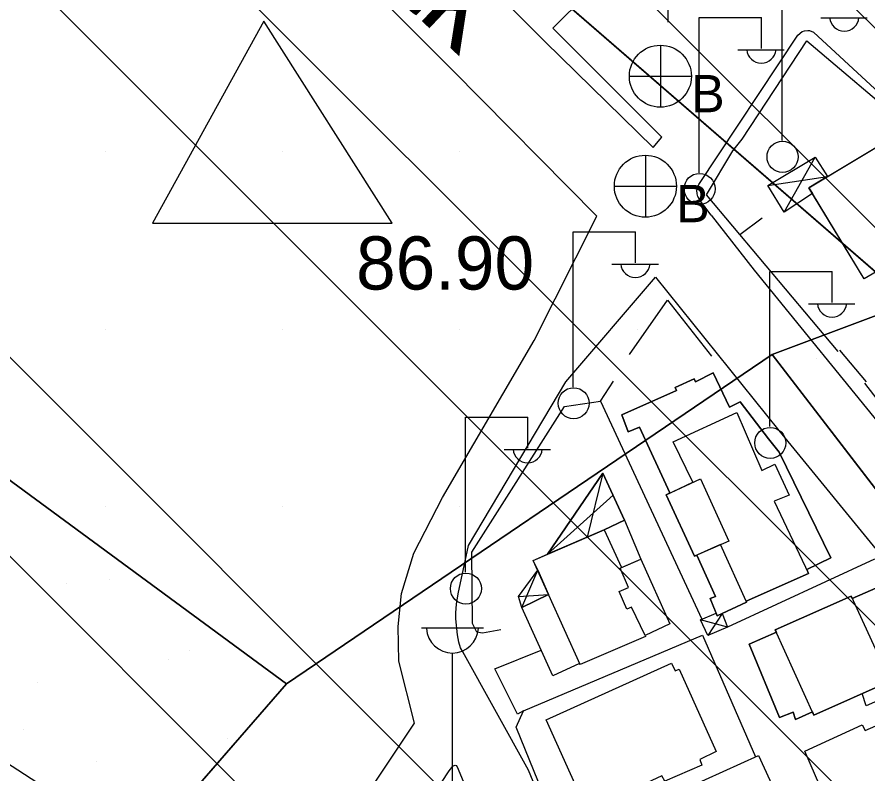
# Model space of a CAD drawing. Extents: x 417995 to 421451, y 4454518 to 4458015.
# Drawn here: x 420953.4 to 421049.4, y 4457208.7 to 4457294.1 of the extents above; entities that cross this region are included whole.
import ezdxf

# ---------------------------------------------------------------- set-up
doc = ezdxf.new("R2010")
doc.units = 0
for name, color, linetype in [('ADA', 7, 'Continuous'), ('B_Betonzemin', 7, 'Continuous'), ('B_Kapi', 7, 'Continuous'), ('B_Mesken', 7, 'Continuous'), ('B_Sundurma', 7, 'Continuous'), ('B_Teras', 7, 'Continuous'), ('Default', 7, 'Continuous'), ('LJ_SEMBOL', 7, 'Continuous'), ('PL_AYA_PARK_DINLENME', 7, 'Continuous'), ('PL_KON_MEV_250', 7, 'Continuous'), ('PL_SAY_ILKOGRETIM', 7, 'Continuous'), ('S_Cad_Sok_Lambasi', 7, 'Continuous'), ('S_Elektrik_Diregi', 7, 'Continuous'), ('S_Otopark', 7, 'Continuous'), ('S_Rogar_Kapagi_Buski', 7, 'Continuous'), ('Sinir_Duvar_tek_tarafa_ait', 7, 'Continuous'), ('Sinir_Tel_bir_taraf', 7, 'Continuous'), ('SN_TR_SIVILASMA', 7, 'Continuous'), ('TR_ILKEGITIM', 7, 'Continuous'), ('TR_ORTAYOGUNKONUT', 7, 'Continuous'), ('TR_PARKALANI', 7, 'Continuous'), ('Y_Cadde_Yol', 7, 'Continuous'), ('Y_Kot_Noktasi', 7, 'Continuous'), ('Yol_Sose', 7, 'Continuous')]:
    doc.layers.add(name, color=color, linetype=linetype)

# ---------------------------------------------------------------- blocks, each defined once
blk = doc.blocks.new('POINT_DISPLAY')
at = {"layer": 'Default'}
blk.add_line((0, 0), (0, 0), dxfattribs=at)

msp = doc.modelspace()

# ---------------------------------------------------------------- linework, layer by layer
at = {"layer": 'ADA'}
for p, q in [((421054.237, 4457261.892), (420966.211, 4457338.182)), ((420903.381, 4457278.009), (420983.816, 4457218.857)), ((421054.237, 4457261.892), (421038.588, 4457256.024)), ((420983.816, 4457218.857), (421038.588, 4457256.024)), ((421038.588, 4457256.024), (421058.15, 4457230.594)), ((420944.693, 4457173.866), (420983.816, 4457218.857))]:
    msp.add_line(p, q, dxfattribs=at)
at = {"layer": 'B_Betonzemin'}
msp.add_lwpolyline([(421037.303, 4457296.053), (421038.57, 4457297.869), (421038.78, 4457298.363), (421038.834, 4457298.754), (421038.773, 4457298.907), (421029.991, 4457307.858), (421029.629, 4457308.128), (421029.26, 4457308.138), (421013.853, 4457292.834), (421026.152, 4457280.538)], dxfattribs=at)
at = {"layer": 'B_Kapi'}
for points in [[(421034.168, 4457278.999), (421035.223, 4457280.295)], [(421049.241, 4457252.929), (421046.244, 4457256.517)]]:
    msp.add_lwpolyline(points, dxfattribs=at)
at = {"layer": 'B_Mesken'}
for points in [[(421054.064, 4457281.621), (421059.79, 4457272.252), (421054.717, 4457269.286), (421055.364, 4457268.251), (421048.97, 4457264.549), (421042.748, 4457274.804)], [(421059.411, 4457272.872), (421059.79, 4457272.252), (421054.717, 4457269.286), (421055.364, 4457268.251), (421053.937, 4457267.425), (421048.97, 4457264.549), (421043.139, 4457274.16), (421042.748, 4457274.804), (421044.86, 4457276.076), (421054.064, 4457281.621)], [(421042.505, 4457231.747), (421045.209, 4457233.087), (421039.39, 4457245.003), (421038.207, 4457246.51), (421038.207, 4457246.51), (421034.976, 4457250.675), (421033.784, 4457250.075), (421031.956, 4457253.926), (421029.946, 4457252.924), (421029.804, 4457253.253), (421027.652, 4457252.285), (421027.805, 4457251.95), (421021.653, 4457249.211), (421022.363, 4457247.277), (421023.657, 4457247.794), (421027.055, 4457240.387), (421026.636, 4457240.193), (421029.83, 4457233.264), (421030.107, 4457233.385), (421032.208, 4457228.713), (421031.626, 4457228.476), (421032.401, 4457226.53), (421035.722, 4457228.087), (421035.678, 4457228.193), (421042.709, 4457231.319)], [(421042.505, 4457231.747), (421042.709, 4457231.319), (421035.678, 4457228.193), (421035.722, 4457228.087), (421032.954, 4457226.79), (421032.401, 4457226.53), (421032.277, 4457226.842), (421031.626, 4457228.476), (421032.208, 4457228.713), (421030.107, 4457233.385), (421029.83, 4457233.264), (421026.636, 4457240.193), (421027.055, 4457240.387), (421023.657, 4457247.794), (421022.363, 4457247.277), (421021.653, 4457249.211), (421027.806, 4457251.95), (421027.652, 4457252.285), (421029.804, 4457253.253), (421029.946, 4457252.924), (421031.956, 4457253.926), (421033.784, 4457250.075), (421034.976, 4457250.675), (421038.207, 4457246.51), (421039.39, 4457245.003), (421045.209, 4457233.087)], [(421016.887, 4457221.161), (421013.878, 4457219.766), (421010.353, 4457227.471), (421013.387, 4457228.948), (421011.661, 4457232.787), (421019.653, 4457236.237), (421021.955, 4457237.305), (421023.799, 4457232.92), (421027.075, 4457225.615), (421024.267, 4457224.317), (421024.325, 4457224.197), (421016.951, 4457221.021)], [(421016.888, 4457221.161), (421013.878, 4457219.766), (421010.353, 4457227.471), (421013.387, 4457228.948), (421012.153, 4457231.691), (421011.661, 4457232.787), (421013.26, 4457233.478), (421019.653, 4457236.237), (421021.955, 4457237.305), (421023.8, 4457232.92), (421027.075, 4457225.615), (421024.267, 4457224.317), (421024.325, 4457224.197), (421016.951, 4457221.021)], [(421051.266, 4457220.53), (421054.368, 4457221.908), (421051.175, 4457230.033), (421047.624, 4457228.482), (421047.507, 4457228.738), (421038.958, 4457224.967), (421039.082, 4457224.693), (421035.991, 4457223.331), (421039.421, 4457215.061), (421040.954, 4457215.672), (421041.242, 4457214.819), (421043.151, 4457215.7), (421043.319, 4457215.327), (421051.902, 4457219.142)], [(421051.266, 4457220.53), (421051.902, 4457219.142), (421043.32, 4457215.327), (421043.151, 4457215.7), (421041.242, 4457214.819), (421040.954, 4457215.672), (421039.421, 4457215.061), (421035.991, 4457223.331), (421039.082, 4457224.693), (421038.958, 4457224.967), (421047.507, 4457228.738), (421047.624, 4457228.482), (421051.175, 4457230.033), (421054.368, 4457221.908)], [(421017.883, 4457206.381), (421017.074, 4457206.025), (421013.124, 4457214.8), (421027.263, 4457221.204), (421027.67, 4457220.319), (421028.097, 4457220.502), (421032.281, 4457211.224), (421030.431, 4457210.334), (421030.662, 4457209.691), (421026.497, 4457207.858), (421026.158, 4457208.483), (421023.402, 4457207.217), (421023.645, 4457206.617), (421018.746, 4457204.404)], [(421017.883, 4457206.381), (421017.074, 4457206.025), (421013.125, 4457214.8), (421027.263, 4457221.204), (421027.671, 4457220.319), (421028.097, 4457220.502), (421032.281, 4457211.224), (421030.431, 4457210.334), (421030.662, 4457209.691), (421026.497, 4457207.858), (421026.158, 4457208.483), (421023.402, 4457207.217), (421023.645, 4457206.617), (421018.746, 4457204.404)], [(421057.406, 4457217.241), (421061.793, 4457208.055), (421052.185, 4457203.637), (421051.675, 4457204.558), (421046.27, 4457202.047), (421042.287, 4457211.255), (421048.76, 4457214.23), (421049.094, 4457213.584)], [(421060.388, 4457207.409), (421052.185, 4457203.637), (421051.675, 4457204.558), (421047.645, 4457202.686), (421046.27, 4457202.047), (421042.287, 4457211.255), (421048.76, 4457214.23), (421049.094, 4457213.584), (421057.406, 4457217.241), (421061.793, 4457208.055)]]:
    msp.add_lwpolyline(points, close=True, dxfattribs=at)
at = {"layer": 'B_Sundurma'}
for p, q in [((421039.969, 4457272.066), (421043.448, 4457278.279)), ((421038.123, 4457275.093), (421044.86, 4457276.076)), ((421019.517, 4457242.631), (421017.751, 4457235.416)), ((421013.26, 4457233.478), (421020.661, 4457240.133)), ((421010.353, 4457227.471), (421012.154, 4457231.691)), ((421010.005, 4457228.696), (421013.387, 4457228.948)), ((421033.573, 4457225.25), (421030.52, 4457226.09)), ((421032.954, 4457226.789), (421031.343, 4457224.291))]:
    msp.add_line(p, q, dxfattribs=at)
for points in [[(421043.139, 4457274.161), (421039.969, 4457272.066), (421038.123, 4457275.093), (421043.448, 4457278.279), (421044.86, 4457276.076), (421042.748, 4457274.804)], [(421043.139, 4457274.16), (421039.969, 4457272.066), (421038.123, 4457275.093), (421043.448, 4457278.279), (421044.86, 4457276.076), (421042.748, 4457274.804)], [(421021.955, 4457237.305), (421019.517, 4457242.631), (421013.26, 4457233.478), (421019.653, 4457236.237)], [(421021.955, 4457237.305), (421019.653, 4457236.237), (421013.26, 4457233.478), (421019.518, 4457242.631)], [(421010.353, 4457227.471), (421010.005, 4457228.696), (421012.154, 4457231.691), (421013.387, 4457228.948)], [(421010.353, 4457227.471), (421010.006, 4457228.696), (421012.153, 4457231.691), (421013.387, 4457228.948)], [(421032.954, 4457226.789), (421033.573, 4457225.25), (421031.343, 4457224.291), (421030.52, 4457226.09), (421032.276, 4457226.842), (421032.401, 4457226.53)], [(421032.954, 4457226.79), (421033.573, 4457225.25), (421031.343, 4457224.291), (421030.52, 4457226.09), (421032.277, 4457226.842), (421032.401, 4457226.53)]]:
    msp.add_lwpolyline(points, close=True, dxfattribs=at)
at = {"layer": 'B_Teras'}
for points in [[(421029.672, 4457241.605), (421027.453, 4457246.174), (421034.635, 4457249.483), (421037.452, 4457242.941), (421038.905, 4457243.65), (421040.517, 4457240.134), (421038.83, 4457239.449), (421042.709, 4457231.319), (421035.678, 4457228.193), (421032.792, 4457234.559), (421029.83, 4457233.264), (421026.636, 4457240.193)], [(421033.704, 4457234.958), (421029.83, 4457233.264), (421026.636, 4457240.193), (421030.523, 4457242.001)], [(421024.267, 4457224.317), (421024.325, 4457224.197), (421016.951, 4457221.021), (421011.661, 4457232.787), (421019.653, 4457236.237), (421021.609, 4457231.977), (421023.799, 4457232.92), (421027.075, 4457225.615)], [(421023.799, 4457232.92), (421027.075, 4457225.615), (421024.267, 4457224.317), (421022.718, 4457227.49), (421022.215, 4457227.285), (421021.329, 4457229.28), (421022.412, 4457229.727), (421021.464, 4457231.914)], [(421051.902, 4457219.142), (421043.319, 4457215.327), (421038.958, 4457224.967), (421047.507, 4457228.738)]]:
    msp.add_lwpolyline(points, close=True, dxfattribs=at)
at = {"layer": 'LJ_SEMBOL'}
for p, q in [((420981.263, 4457293.63), (420968.722, 4457270.818)), ((420995.74, 4457270.818), (420981.263, 4457293.63)), ((420968.722, 4457270.818), (420995.74, 4457270.818))]:
    msp.add_line(p, q, dxfattribs=at)
at = {"layer": 'PL_AYA_PARK_DINLENME'}
for points in [[(421054.237, 4457261.892), (421147.415, 4457351.018), (421196.158, 4457333.585), (421058.15, 4457230.594), (421038.588, 4457256.024)], [(420903.381, 4457278.009), (420983.816, 4457218.857), (420944.693, 4457173.866), (420872.316, 4457230.594)]]:
    msp.add_lwpolyline(points, close=True, dxfattribs=at)
at = {"layer": 'PL_KON_MEV_250'}
msp.add_lwpolyline([(420889.99, 4457087.266), (421072.135, 4457194.358), (421055.364, 4457228.469), (421058.15, 4457230.594), (421038.588, 4457256.024), (420983.816, 4457218.857), (420944.693, 4457173.866), (420931.403, 4457184.282), (420872.316, 4457230.594), (420903.381, 4457278.009), (420946.649, 4457344.05), (420907.527, 4457385.129), (421002.059, 4457448.836)], dxfattribs=at)
msp.add_lwpolyline([(421029.707, 4457415.284), (421036.705, 4457408.625), (421043.988, 4457402.279), (421051.543, 4457396.259), (421059.354, 4457390.577), (421067.408, 4457385.243), (421075.688, 4457380.267), (421084.178, 4457375.66), (421092.863, 4457371.43), (421101.724, 4457367.585), (421110.746, 4457364.133), (421147.415, 4457351.018), (421054.237, 4457261.892), (420966.211, 4457338.182)], close=True, dxfattribs=at)
at = {"layer": 'PL_SAY_ILKOGRETIM'}
msp.add_lwpolyline([(420983.816, 4457218.857), (420903.381, 4457278.009), (420946.649, 4457344.05), (420966.211, 4457338.182), (421054.237, 4457261.892), (421038.588, 4457256.024)], close=True, dxfattribs=at)
at = {"layer": 'S_Cad_Sok_Lambasi'}
for p, q in [((420999.039, 4457225.159), (421006.039, 4457225.159)), ((421002.539, 4457207.658), (421002.539, 4457222.334))]:
    msp.add_line(p, q, dxfattribs=at)
msp.add_arc((421002.539, 4457225.263), 2.929, 183.298, 356.90719, dxfattribs=at)
at = {"layer": 'S_Elektrik_Diregi'}
for p, q in [((421039.735, 4457280.144), (421039.735, 4457297.644)), ((421030.385, 4457276.523), (421030.385, 4457294.023)), ((421030.385, 4457294.023), (421037.385, 4457294.023)), ((421037.385, 4457290.523), (421037.385, 4457294.023)), ((421044.075, 4457294.004), (421049.325, 4457294.004)), ((421034.725, 4457290.383), (421039.975, 4457290.383)), ((421016.174, 4457252.343), (421016.174, 4457269.843)), ((421016.174, 4457269.843), (421023.174, 4457269.843)), ((421023.174, 4457266.343), (421023.174, 4457269.843)), ((421020.514, 4457266.203), (421025.764, 4457266.203)), ((421038.354, 4457247.875), (421038.354, 4457265.375)), ((421038.354, 4457265.375), (421045.354, 4457265.375)), ((421045.354, 4457261.875), (421045.354, 4457265.375)), ((421042.694, 4457261.735), (421047.944, 4457261.735)), ((421004.025, 4457231.44), (421004.025, 4457248.94)), ((421004.025, 4457248.94), (421011.025, 4457248.94)), ((421011.025, 4457245.44), (421011.025, 4457248.94)), ((421008.365, 4457245.3), (421013.615, 4457245.3))]:
    msp.add_line(p, q, dxfattribs=at)
for centre in [(421039.771, 4457278.309), (421030.421, 4457274.687), (421016.21, 4457250.507), (421038.39, 4457246.039), (421004.061, 4457229.605)]:
    msp.add_circle(centre, 1.75, dxfattribs=at)
for centre in [(421046.735, 4457294.157), (421037.386, 4457290.536), (421023.175, 4457266.356), (421045.355, 4457261.888), (421011.025, 4457245.453)]:
    msp.add_arc(centre, 1.658, 184.83843, 355.14641, dxfattribs=at)
at = {"layer": 'S_Otopark'}
msp.add_lwpolyline([(421026.88, 4457293.494), (421026.88, 4457303.994)], dxfattribs=at)
at = {"layer": 'S_Rogar_Kapagi_Buski'}
for p, q in [((421025.993, 4457290.903), (421025.993, 4457283.903)), ((421022.493, 4457287.403), (421029.493, 4457287.403)), ((421024.302, 4457278.495), (421024.302, 4457271.495)), ((421020.802, 4457274.995), (421027.802, 4457274.995))]:
    msp.add_line(p, q, dxfattribs=at)
for centre in [(421025.993, 4457287.403), (421024.302, 4457274.995)]:
    msp.add_circle(centre, 3.5, dxfattribs=at)
at = {"layer": 'Sinir_Duvar_tek_tarafa_ait'}
for points in [[(421035.223, 4457280.295), (421042.522, 4457291.406), (421054.064, 4457281.621)], [(421046.053, 4457256.356), (421031.182, 4457274.012), (421034.168, 4457278.999)], [(421034.941, 4457269.549), (421037.482, 4457271.417)], [(421022.504, 4457255.992), (421026.787, 4457262.138), (421031.774, 4457255.811)], [(421019.231, 4457250.747), (421020.709, 4457252.994)], [(421100.824, 4457218.159), (421102.797, 4457214.736), (421101.424, 4457212.294), (421085.458, 4457204.477), (421079.136, 4457207.167), (421063.261, 4457234.333), (421049.043, 4457252.776)], [(421008.014, 4457224.944), (421005.944, 4457224.573), (421005.305, 4457224.669), (421004.788, 4457225.656), (421004.725, 4457233.705), (421015.182, 4457250.157), (421019.231, 4457250.747), (421030.66, 4457226.15)], [(421050.163, 4457232.91), (421033.573, 4457225.25)], [(420921.153, 4457231.382), (420948.539, 4457212.358), (420974.202, 4457195.732)], [(421010.565, 4457215.822), (421009.875, 4457215.443), (421007.318, 4457220.544), (421012.564, 4457222.638)], [(421059.635, 4457220.989), (421049.197, 4457216.373), (421048.768, 4457217.749)], [(421015.77, 4457199.484), (421015.146, 4457200.855), (421037.046, 4457210.768), (421042.391, 4457199.139), (421030.926, 4457193.749)]]:
    msp.add_lwpolyline(points, dxfattribs=at)
at = {"layer": 'Sinir_Tel_bir_taraf'}
msp.add_lwpolyline([(421012.737, 4457206.575), (421009.719, 4457213.952), (421010.565, 4457215.822), (421030.762, 4457224.335), (421036.733, 4457210.627)], dxfattribs=at)
at = {"layer": 'SN_TR_SIVILASMA'}
for p, q in [((421286.226, 4456899.631), (420400.875, 4457784.982)), ((421286.458, 4456921.85), (420423.566, 4457784.742)), ((421286.921, 4456966.287), (420468.947, 4457784.262)), ((421287.153, 4456988.506), (420491.637, 4457784.022)), ((421287.616, 4457032.944), (420537.019, 4457783.542)), ((421287.848, 4457055.163), (420559.709, 4457783.302))]:
    msp.add_line(p, q, dxfattribs=at)
at = {"layer": 'TR_ORTAYOGUNKONUT'}
for points in [[(420889.99, 4457087.266), (421072.135, 4457194.358), (421055.364, 4457228.469), (421058.15, 4457230.594), (421038.588, 4457256.024), (420983.816, 4457218.857), (420944.693, 4457173.866), (420931.403, 4457184.282), (420872.316, 4457230.594), (420903.381, 4457278.009), (420946.649, 4457344.05), (420907.527, 4457385.129), (421002.059, 4457448.836)], [(421029.707, 4457415.284), (420966.211, 4457338.182), (421054.237, 4457261.892), (421147.415, 4457351.018), (421110.746, 4457364.133)]]:
    msp.add_lwpolyline(points, dxfattribs=at)
at = {"layer": 'Yol_Sose'}
for points in [[(420983.762, 4457356.758), (420977.685, 4457362.767), (420977.428, 4457362.904), (420977.298, 4457362.929), (420977.168, 4457362.932), (420976.97, 4457362.85), (420976.683, 4457362.684), (420964.642, 4457345.49), (420964.028, 4457343.723), (420963.934, 4457341.877), (420964.019, 4457341.026), (420964.151, 4457340.283), (420964.542, 4457339.469), (420990.29, 4457314.071), (421013, 4457291.275), (421025.178, 4457279.373)], [(420986.54, 4457196.827), (420998.24, 4457214.412), (420996.496, 4457221.415), (420996.424, 4457225.317), (420996.794, 4457229.048), (420998.189, 4457233.586), (421001.407, 4457239.886), (421011.746, 4457257.581), (421018.826, 4457271.612), (421002.529, 4457288.1), (420983.92, 4457306.729), (420962.571, 4457327.685), (420947.079, 4457338.351)], [(421031.718, 4457271.733), (421030.522, 4457273.307), (421030.211, 4457273.836), (421030.132, 4457274.121), (421030.122, 4457274.555), (421030.313, 4457275.18), (421041.486, 4457292.024), (421041.976, 4457292.446), (421042.239, 4457292.526), (421042.61, 4457292.581), (421042.827, 4457292.575), (421043.256, 4457292.369), (421054.127, 4457282.351), (421055.965, 4457280.456), (421077.157, 4457256.156), (421089.584, 4457241.883), (421102.992, 4457216.583), (421103.442, 4457215.527), (421103.683, 4457214.791), (421103.669, 4457213.899), (421103.577, 4457213.304), (421103.39, 4457212.852), (421103.159, 4457212.368), (421101.556, 4457210.8)], [(421025.178, 4457279.373), (421026.152, 4457280.538)], [(421031.718, 4457271.733), (421036.554, 4457265.508), (421051.881, 4457246.721), (421056.864, 4457240.368), (421061.452, 4457234.678), (421062.981, 4457232.505), (421065.951, 4457227.336), (421077.026, 4457208.226), (421077.67, 4457207.121), (421077.984, 4457206.656), (421078.216, 4457206.389), (421078.618, 4457205.987), (421084.073, 4457203.341), (421085.154, 4457203.074), (421086.001, 4457203.03), (421086.746, 4457203.206), (421087.67, 4457203.573), (421101.556, 4457210.8)], [(421017.39, 4457193.856), (421011.136, 4457209.101), (421003.713, 4457222.45), (421003.445, 4457222.919), (421003.246, 4457223.563), (421003.11, 4457224.403), (421002.932, 4457226.202), (421002.925, 4457226.865), (421003.015, 4457227.845), (421003.201, 4457228.998), (421004.335, 4457234.444), (421015.337, 4457252.914), (421025.447, 4457264.74), (421039.366, 4457247.435), (421051.683, 4457232.36), (421059.995, 4457220.988), (421065.545, 4457209.725), (421072.693, 4457195.466), (421072.771, 4457195.213), (421069.79, 4457193.307)], [(420992.38, 4457194.157), (421002.169, 4457209.04), (421002.575, 4457209.551), (421002.73, 4457209.656), (421002.828, 4457209.675), (421002.969, 4457209.639), (421003.085, 4457209.505), (421009.57, 4457193.975)]]:
    msp.add_lwpolyline(points, dxfattribs=at)

# ---------------------------------------------------------------- block references
at = {"layer": 'TR_ILKEGITIM', "xscale": 0.1, "yscale": 0.10000000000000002}
for p in [(420963.381, 4457278.857), (420983.381, 4457278.857), (421003.381, 4457278.857), (421023.381, 4457278.857), (420963.381, 4457258.857), (420983.381, 4457258.857), (421003.381, 4457258.857), (421023.381, 4457258.857), (421043.381, 4457258.857), (420963.381, 4457238.857), (420983.381, 4457238.857), (421003.381, 4457238.857)]:
    msp.add_blockref('POINT_DISPLAY', p, dxfattribs=at)
at = {"layer": 'TR_PARKALANI', "xscale": 0.1, "yscale": 0.10000000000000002}
for p in [(421043.588, 4457255.594), (420958.991, 4457230.158), (420963.851, 4457230.623), (420972.895, 4457222.63), (420970.511, 4457221.643), (420955.739, 4457219.038), (420954.19, 4457213.665), (420977.172, 4457212.663), (420962.4, 4457210.058)]:
    msp.add_blockref('POINT_DISPLAY', p, dxfattribs=at)

# ---------------------------------------------------------------- texts
at = {"layer": 'S_Rogar_Kapagi_Buski'}
for p in [(421029.493, 4457283.338), (421027.802, 4457270.931)]:
    msp.add_text('B', height=4.2, dxfattribs=at).set_placement(p)
at = {"layer": 'Y_Cadde_Yol'}
msp.add_text('Acar Sokak', height=10, rotation=316.69899, dxfattribs=at).set_placement((420953.534, 4457336.547))
at = {"layer": 'Y_Kot_Noktasi'}
msp.add_text('86.90', height=6, dxfattribs=at).set_placement((420991.669, 4457263.337))

doc.saveas('drawing.dxf')
